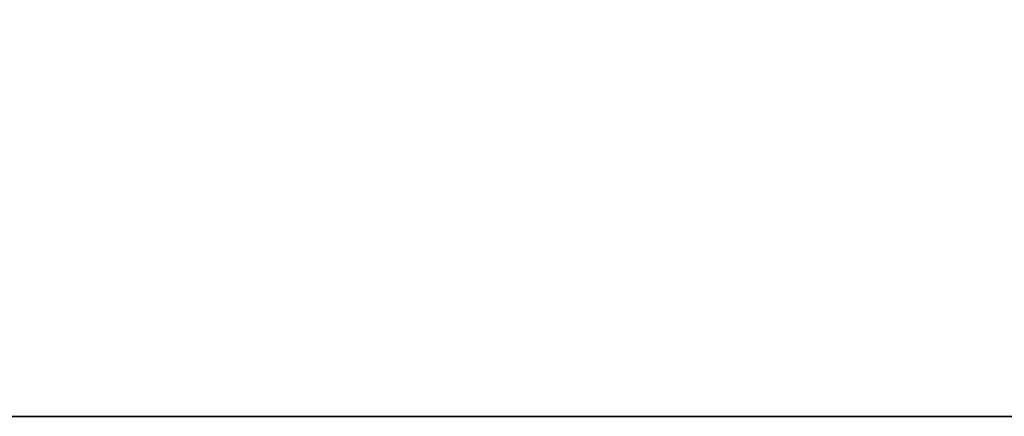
# Model space of a CAD drawing. Header units: millimetres. Extents: x -150 to 150, y -85 to 1149.
# Tile 264 of 656: x -81.593 to -80.602, y 1007.9 to 1008.3. Entities that reach past the tile are written whole.
import ezdxf

# ---------------------------------------------------------------- set-up
doc = ezdxf.new("R2010")
doc.units = ezdxf.units.MM
doc.header["$LTSCALE"] = 21.359881
doc.layers.add('9022', color=7, linetype='CONTINUOUS')
doc.layers.add('9025', color=7, linetype='CONTINUOUS')

msp = doc.modelspace()

# ---------------------------------------------------------------- linework, layer by layer
at = {"layer": '9022', "linetype": 'CONTINUOUS'}
for points in [[(-88.43379, 1007.9, 178.56739), (-68.39935, 1007.9, 166.25244), (-88.26112, 1007.9, 421.55761), (-88.43379, 1007.9, 178.56739)], [(-88.26112, 1007.9, 421.55761), (-68.39935, 1007.9, 166.25244), (-68.23326, 1007.9, 433.8322), (-88.26112, 1007.9, 421.55761)]]:
    msp.add_3dface(points, dxfattribs=at)
at = {"layer": '9025', "linetype": 'CONTINUOUS'}
for points in [[(-68.39935, 1007.9, 166.25244), (-88.43379, 1007.9, 178.56739), (-88.26112, 1009.4, 178.44239), (-68.39935, 1007.9, 166.25244)], [(-88.26112, 1007.9, 421.55761), (-68.39935, 1009.4, 433.74756), (-88.43379, 1009.4, 421.43261), (-88.26112, 1007.9, 421.55761)], [(-68.39935, 1007.9, 166.25244), (-88.26112, 1009.4, 178.44239), (-68.23326, 1009.4, 166.1678), (-68.39935, 1007.9, 166.25244)], [(-88.26112, 1007.9, 421.55761), (-68.23326, 1007.9, 433.8322), (-68.39935, 1009.4, 433.74756), (-88.26112, 1007.9, 421.55761)]]:
    msp.add_3dface(points, dxfattribs=at)

doc.saveas('drawing.dxf')
